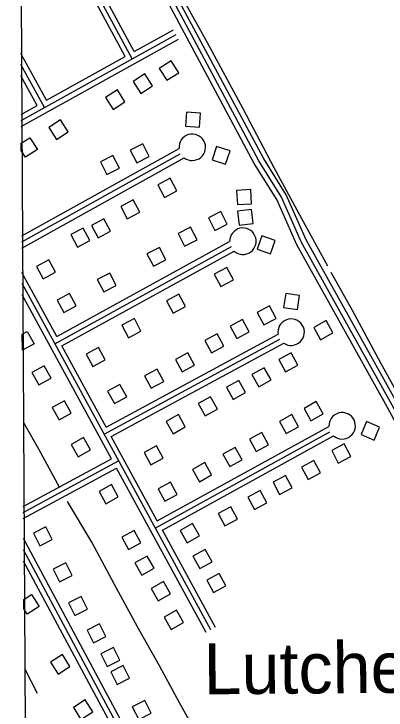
# Model space of a CAD drawing. Extents: x 3477039 to 3515015, y 546746 to 572297.
# Drawn here: x 3481169 to 3482225, y 564436 to 566412 of the extents above; entities that cross this region are included whole.
import ezdxf

# ---------------------------------------------------------------- set-up
doc = ezdxf.new("R2010")
doc.units = 0
for name, color, linetype in [('V-BLDG-OTLN', 7, 'Continuous'), ('V-GRID-FRAM', 7, 'Continuous'), ('V-ROAD-CNTR', 7, 'Continuous'), ('V-TOPO-GNAM-IDEN', 7, 'Continuous'), ('V-TOPO-SHOR', 7, 'Continuous')]:
    doc.layers.add(name, color=color, linetype=linetype)

msp = doc.modelspace()

# ---------------------------------------------------------------- linework, layer by layer
at = {"layer": 'V-BLDG-OTLN'}
for points in [[(3481615, 566279.1), (3481581.3, 566257.5), (3481603, 566223.9), (3481636.6, 566245.5)], [(3481540.5, 566242.1), (3481506.8, 566220.5), (3481528.5, 566186.8), (3481562.1, 566208.5)], [(3481462.2, 566196.6), (3481428.5, 566175), (3481450.2, 566141.3), (3481483.8, 566163)], [(3481655.6, 566093.7), (3481695.5, 566090.6), (3481698.7, 566130.4), (3481658.8, 566133.6)], [(3481301.2, 566111.5), (3481267.5, 566089.9), (3481289.2, 566056.3), (3481322.8, 566077.9)], [(3481189.3, 566045.3), (3481213.8, 566061), (3481235.5, 566027.4), (3481201.8, 566005.8), (3481189.4, 566025)], [(3481517.1, 565989.6), (3481552.8, 566007.7), (3481534.7, 566043.4), (3481499, 566025.3)], [(3481744.1, 566036.2), (3481731.4, 565998.3), (3481769.4, 565985.6), (3481782, 566023.5)], [(3481432.2, 565956.5), (3481467.9, 565974.6), (3481449.8, 566010.3), (3481414.1, 565992.2)], [(3481612.3, 565945.7), (3481577, 565926.9), (3481595.8, 565891.6), (3481631.1, 565910.4)], [(3481803.1, 565871.2), (3481843.1, 565873.6), (3481840.7, 565913.5), (3481800.8, 565911.1)], [(3481506.9, 565884.5), (3481471.6, 565865.6), (3481490.4, 565830.3), (3481525.7, 565849.2)], [(3481842.9, 565857.5), (3481803.2, 565852.7), (3481808.1, 565813), (3481847.8, 565817.8)], [(3481738.6, 565797.6), (3481774.3, 565815.7), (3481756.2, 565851.3), (3481720.5, 565833.3)], [(3481423.8, 565830.5), (3481388.5, 565811.7), (3481407.3, 565776.4), (3481442.6, 565795.2)], [(3481365.4, 565804.6), (3481330.1, 565785.8), (3481348.9, 565750.5), (3481384.2, 565769.3)], [(3481652.7, 565753.2), (3481688.3, 565771.3), (3481670.3, 565807), (3481634.6, 565788.9)], [(3481872.4, 565782.1), (3481859.1, 565744.3), (3481896.9, 565731.1), (3481910.1, 565768.8)], [(3481564.4, 565695.8), (3481600.1, 565713.9), (3481582, 565749.6), (3481546.3, 565731.5)], [(3481232.6, 565695.1), (3481251.9, 565660.1), (3481286.9, 565679.3), (3481267.7, 565714.4)], [(3481772.7, 565692.4), (3481737.4, 565673.5), (3481756.3, 565638.2), (3481791.6, 565657.1)], [(3481423.4, 565623.1), (3481459, 565641.2), (3481441, 565676.8), (3481405.3, 565658.8)], [(3481291.3, 565599.6), (3481310.5, 565564.5), (3481345.6, 565583.8), (3481326.4, 565618.8)], [(3481934.1, 565579), (3481973.7, 565573), (3481979.6, 565612.6), (3481940.1, 565618.5)], [(3481636.7, 565616.6), (3481601.4, 565597.8), (3481620.3, 565562.5), (3481655.5, 565581.4)], [(3481877.7, 565529.2), (3481912.9, 565548.1), (3481893.9, 565583.4), (3481858.7, 565564.4)], [(3481510.4, 565547.2), (3481475.1, 565528.3), (3481494, 565493), (3481529.2, 565511.9)], [(3481801.5, 565490.8), (3481836.7, 565509.8), (3481817.8, 565545), (3481782.5, 565526.1)], [(3482054.7, 565541.7), (3482019.7, 565522.2), (3482039.3, 565487.3), (3482074.2, 565506.8)], [(3481192.3, 565503), (3481206.4, 565510.9), (3481225.8, 565475.9), (3481192.6, 565457.4)], [(3481729.3, 565449.8), (3481764.6, 565468.7), (3481745.6, 565503.9), (3481710.4, 565485)], [(3481373.6, 565446.3), (3481392.8, 565411.2), (3481427.9, 565430.5), (3481408.7, 565465.5)], [(3481646, 565396), (3481681.3, 565415), (3481662.3, 565450.2), (3481627.1, 565431.2)], [(3481955.4, 565450.5), (3481920.5, 565431), (3481940, 565396.1), (3481974.9, 565415.6)], [(3481273.9, 565378.4), (3481254.5, 565413.4), (3481219.5, 565394), (3481238.9, 565359)], [(3481558.5, 565349.6), (3481593.7, 565368.6), (3481574.8, 565403.8), (3481539.5, 565384.9)], [(3481878.9, 565408), (3481844, 565388.5), (3481863.5, 565353.6), (3481898.4, 565373.1)], [(3481806.6, 565372), (3481771.6, 565352.5), (3481791.1, 565317.6), (3481826.1, 565337.1)], [(3481434.4, 565341.3), (3481453.6, 565306.2), (3481488.7, 565325.5), (3481469.4, 565360.6)], [(3481726.6, 565325.5), (3481691.7, 565306), (3481711.2, 565271.1), (3481746.1, 565290.6)], [(3481331.5, 565279.2), (3481312.1, 565314.2), (3481277.1, 565294.8), (3481296.5, 565259.8)], [(3482011.7, 565257.3), (3482046.6, 565276.8), (3482027.1, 565311.7), (3481992.2, 565292.2)], [(3481635.6, 565274.8), (3481600.7, 565255.3), (3481620.2, 565220.4), (3481655.1, 565239.9)], [(3481941.8, 565220.7), (3481976.7, 565240.2), (3481957.2, 565275.1), (3481922.3, 565255.6)], [(3482169.9, 565254.8), (3482154.3, 565217.9), (3482191.2, 565202.4), (3482206.7, 565239.3)], [(3481856.7, 565169.8), (3481891.6, 565189.3), (3481872, 565224.2), (3481837.1, 565204.7)], [(3481385.6, 565174.4), (3481366.2, 565209.4), (3481331.2, 565190), (3481350.6, 565155)], [(3481538, 565167.2), (3481557.3, 565132.1), (3481592.3, 565151.4), (3481573.1, 565186.5)], [(3482106, 565191.4), (3482070.7, 565172.7), (3482089.4, 565137.3), (3482124.8, 565156.1)], [(3481781.2, 565127.1), (3481816.1, 565146.6), (3481796.5, 565181.6), (3481761.6, 565162)], [(3482020.4, 565144.6), (3481985.1, 565125.9), (3482003.9, 565090.6), (3482039.2, 565109.3)], [(3481695, 565084.2), (3481729.9, 565103.7), (3481710.3, 565138.6), (3481675.4, 565119.1)], [(3481939.6, 565101.7), (3481904.3, 565083), (3481923, 565047.6), (3481958.3, 565066.4)], [(3481464.9, 565041.2), (3481445.5, 565076.2), (3481410.5, 565056.8), (3481429.9, 565021.8)], [(3481578, 565063.8), (3481597.2, 565028.7), (3481632.3, 565048), (3481613.1, 565083)], [(3481867.7, 565059.4), (3481832.4, 565040.7), (3481851.2, 565005.3), (3481886.5, 565024.1)], [(3481784.1, 565013), (3481748.8, 564994.2), (3481767.5, 564958.9), (3481802.9, 564977.6)], [(3481223.8, 564938.2), (3481241.8, 564902.5), (3481277.5, 564920.5), (3481259.5, 564956.2)], [(3481640.8, 564946), (3481660, 564910.9), (3481695.1, 564930.2), (3481675.8, 564965.2)], [(3481528.9, 564910.8), (3481509.5, 564945.8), (3481474.5, 564926.4), (3481493.9, 564891.4)], [(3481676.8, 564872.4), (3481696, 564837.4), (3481731.1, 564856.6), (3481711.9, 564891.7)], [(3481566.6, 564838.3), (3481547.2, 564873.3), (3481512.2, 564853.8), (3481531.6, 564818.9)], [(3481280.1, 564835.5), (3481298.1, 564799.8), (3481333.8, 564817.8), (3481315.8, 564853.5)], [(3481715.8, 564804.3), (3481735, 564769.3), (3481770.1, 564788.5), (3481750.8, 564823.6)], [(3481612.6, 564765.8), (3481593.2, 564800.8), (3481558.2, 564781.4), (3481577.6, 564746.4)], [(3481196.5, 564749.6), (3481218.4, 564763.6), (3481240, 564730), (3481206.3, 564708.4), (3481196.6, 564723.5)], [(3481323.4, 564740.3), (3481341.4, 564704.5), (3481377.1, 564722.5), (3481359.1, 564758.3)], [(3481649.9, 564684.5), (3481630.5, 564719.5), (3481595.5, 564700.1), (3481614.9, 564665.1)], [(3481376.2, 564662.5), (3481394.2, 564626.8), (3481429.9, 564644.8), (3481411.9, 564680.5)], [(3481415.3, 564595.4), (3481433.3, 564559.7), (3481469, 564577.7), (3481451, 564613.4)], [(3481327.6, 564559.6), (3481306, 564593.2), (3481272.4, 564571.6), (3481294, 564538)], [(3481443.3, 564544.4), (3481461.3, 564508.7), (3481497, 564526.7), (3481479, 564562.4)], [(3481392.6, 564430.9), (3481371, 564464.6), (3481337.3, 564442.9), (3481358.9, 564409.3)], [(3481504.7, 564444.6), (3481522.7, 564408.9), (3481558.4, 564426.9), (3481540.4, 564462.6)]]:
    msp.add_lwpolyline(points, close=True, dxfattribs=at)
at = {"layer": 'V-GRID-FRAM'}
msp.add_lwpolyline([(3481168.5, 570290.2), (3512800, 570478.9), (3512916.4, 552296.1), (3481269, 552107.3), (3481168.5, 570290.2)], dxfattribs=at)
at = {"layer": 'V-ROAD-CNTR'}
for points in [[(3482411.7, 565020.5), (3482255.2, 565309.1), (3481998.7, 565770.6), (3481941.4, 565899.2), (3481876.8, 566003.2), (3481605, 566511.5), (3481349.2, 566973.9), (3481228.8, 567203.5), (3481182.5, 567285.5)], [(3483177.5, 563605.8), (3482753.3, 564357), (3482403.3, 565004.4), (3482242, 565301.9), (3481985.2, 565763.9), (3481928.1, 565892.1), (3481863.8, 565995.7), (3481591.8, 566504.3), (3481336, 566966.8), (3481215.6, 567196.3), (3481182.6, 567254.7)], [(3482384.1, 565008.4), (3482228.9, 565294.7), (3481971.8, 565757.2), (3481914.8, 565885.1), (3481850.8, 565988.2), (3481578.7, 566497.2), (3481322.8, 566959.7), (3481202.4, 567189.1), (3481182.8, 567223.9)], [(3481510.1, 566305.6), (3481184.6, 566909.4)], [(3481504.2, 566285.1), (3481184.7, 566877.4)], [(3481483.9, 566291.1), (3481184.9, 566845.5)], [(3481189, 566110.2), (3481628.7, 566354.2)], [(3481510.1, 566305.6), (3481621.4, 566367.3)], [(3481189.1, 566093.1), (3481635.9, 566341.1)], [(3481260.8, 566167.2), (3481187.9, 566300.2)], [(3481260.8, 566167.2), (3481483.9, 566291.1)], [(3481254.9, 566146.8), (3481188.1, 566268.7)], [(3481234.5, 566152.7), (3481188.3, 566237.1)], [(3481188.9, 566127.3), (3481234.5, 566152.7)], [(3481190.8, 565782), (3481637.4, 566030.3)], [(3481190.9, 565764.9), (3481640.8, 566015.1)], [(3481191, 565747.7), (3481651.8, 566004.1)], [(3481290.6, 565496.2), (3481780.9, 565766.5)], [(3481284.6, 565475.8), (3481786.7, 565752.5)], [(3481304.9, 565469.8), (3481793.4, 565739.1)], [(3481290.6, 565496.2), (3481191.4, 565678.2)], [(3481727.2, 564663.5), (3481191.5, 565646.6)], [(3481445.5, 565149.2), (3481191.7, 565614.9)], [(3481430.6, 565239.2), (3481918.3, 565502.9)], [(3481424.6, 565218.9), (3481923.5, 565488.6)], [(3481430.6, 565239.2), (3481304.9, 565469.8)], [(3481444.9, 565212.9), (3481934.5, 565477.6)], [(3481569.6, 564952.8), (3482065, 565225.4)], [(3481575.5, 564973.2), (3482062.8, 565241.3)], [(3481575.5, 564973.2), (3481444.9, 565212.9)], [(3481589.9, 564946.8), (3482076, 565214.3)], [(3481195, 565013.5), (3481445.5, 565149.2)], [(3481195.1, 564996.5), (3481465.8, 565143.2)], [(3481195.2, 564979.5), (3481459.8, 565122.8)], [(3481714, 564656.3), (3481459.8, 565122.8)], [(3481740.4, 564670.7), (3481589.9, 564946.8)], [(3481491.7, 564370.7), (3481195.5, 564922.6)], [(3482691.9, 562100), (3482655.1, 562173.2), (3482433.6, 562602.7), (3481486.7, 564348.3), (3481195.7, 564890.5)], [(3481465.4, 564356.2), (3481195.9, 564858.5)]]:
    msp.add_lwpolyline(points, dxfattribs=at)
for centre, start, end in [((3481674.9, 566033.8), 232.276, 185.3146), ((3481818.6, 565767.1), 228.0167, 180.9071), ((3481955.5, 565508.8), 236.0271, 188.9394), ((3482100.4, 565243), 229.6465, 182.6339)]:
    msp.add_arc(centre, 37.6, start, end, dxfattribs=at)
at = {"layer": 'V-TOPO-SHOR'}
for points in [[(3482059.6, 565696.1), (3481996.3, 565811.6), (3481907.4, 565975.4), (3481819.8, 566143.3), (3481718.2, 566330.1), (3481648, 566457.4), (3481570.8, 566600.5), (3481487.7, 566755.5), (3481401.8, 566916.9), (3481303.7, 567092.5), (3481221.3, 567249.2), (3481185, 567313.4)], [(3482433.5, 565011.5), (3482360.3, 565144.6), (3482288.3, 565280.7), (3482209.9, 565421), (3482129.8, 565570), (3482068.8, 565678.4)], [(3481298.7, 565067.3), (3481239.5, 565176.8), (3481196.4, 565251.8)], [(3481980.4, 563828.7), (3481922.4, 563936.5), (3481848.6, 564073.2), (3481769.1, 564219.9), (3481694.8, 564356), (3481637.9, 564458.5), (3481582.1, 564561.1), (3481519.4, 564671.9), (3481453.8, 564792.6), (3481389.4, 564912.8), (3481320.2, 565028.4)], [(3481235.8, 564482.8), (3481200.2, 564551.1)]]:
    msp.add_lwpolyline(points, dxfattribs=at)

# ---------------------------------------------------------------- texts
at = {"layer": 'V-TOPO-GNAM-IDEN'}
msp.add_text('Lutcher', height=145, rotation=0.4893, dxfattribs=at).set_placement((3481707.4, 564480.4))

doc.saveas('drawing.dxf')
